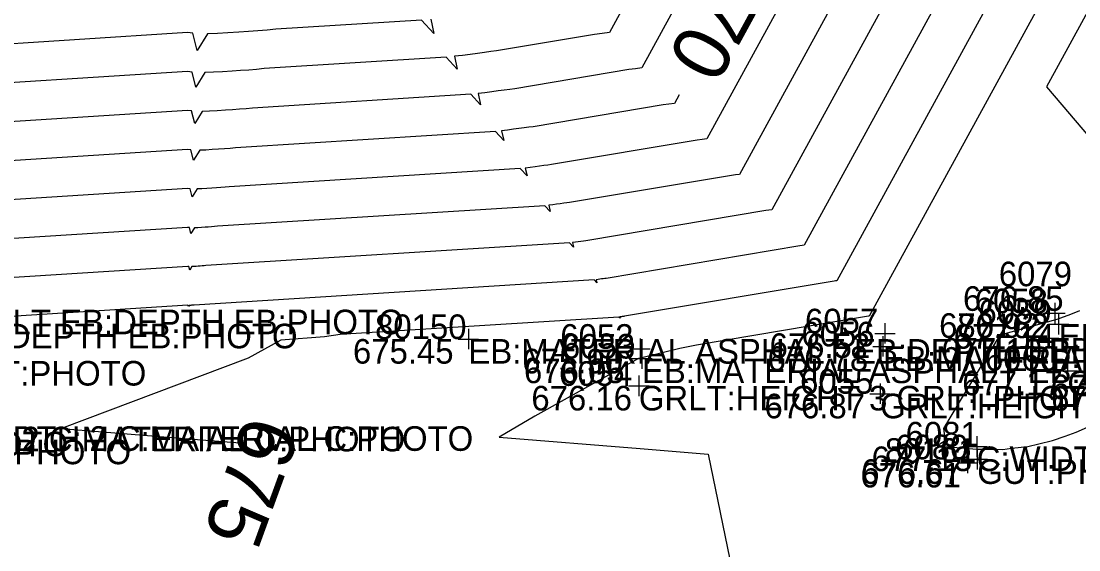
# Model space of a CAD drawing. Extents: x 2129350 to 2137777, y 657588 to 659885.
# Drawn here: x 2132382.5 to 2132434.1, y 658320.9 to 658346.7 of the extents above; entities that cross this region are included whole.
import ezdxf

# ---------------------------------------------------------------- set-up
doc = ezdxf.new("R2010")
doc.units = 0
for name, color, linetype in [('DT_X_Contour_Major', 7, 'Continuous'), ('DT_X_Contour_Minor', 7, 'Continuous'), ('SV_X_Shot_Marker', 7, 'Continuous'), ('SV_X_Text_Comment', 7, 'Continuous'), ('SV_X_Text_Elevation', 7, 'Continuous'), ('SV_X_Text_Name', 7, 'Continuous')]:
    doc.layers.add(name, color=color, linetype=linetype)

msp = doc.modelspace()

# ---------------------------------------------------------------- linework, layer by layer
at = {"layer": 'DT_X_Contour_Major'}
for points in [[(2132438.704, 658364.131), (2132422.258, 658334.051), (2132422.197, 658334.044), (2132422.131, 658334.035), (2132411.896, 658332.315), (2132411.866, 658332.311), (2132411.832, 658332.306), (2132411.795, 658332.301), (2132411.756, 658332.296), (2132411.714, 658332.291), (2132411.672, 658332.285), (2132411.687, 658332.217), (2132411.629, 658332.281), (2132398.021, 658331.425), (2132397.256, 658331.319), (2132395.138, 658331.144), (2132393.541, 658330.271), (2132384.432, 658326.835), (2132390.44, 658326.358), (2132393.148, 658326.137)], [(2132414.566, 658343.126), (2132414.334, 658342.703), (2132414.07, 658342.67), (2132413.782, 658342.632), (2132407.444, 658341.567), (2132407.235, 658341.54), (2132407.003, 658341.509), (2132406.75, 658341.474), (2132406.48, 658341.438), (2132406.197, 658341.402), (2132405.906, 658341.367), (2132406.011, 658340.898), (2132405.611, 658341.335), (2132393.183, 658340.553), (2132392.928, 658340.528), (2132392.658, 658340.506), (2132392.379, 658340.486), (2132392.095, 658340.467), (2132391.775, 658340.446), (2132391.466, 658340.429), (2132391.174, 658340.421), (2132390.869, 658339.929), (2132390.735, 658340.439), (2132390.581, 658340.455), (2132372.724, 658339.317)]]:
    msp.add_lwpolyline(points, dxfattribs=at)
at = {"layer": 'DT_X_Contour_Minor'}
for points in [[(2132449.13, 658373.117), (2132447.752, 658372.946), (2132447.382, 658370.303), (2132443.328, 658367.222), (2132443.102, 658367.219), (2132442.563, 658365.426), (2132441.82, 658364.725), (2132441.487, 658364.592), (2132423.842, 658332.321), (2132423.822, 658332.319), (2132423.801, 658332.316), (2132415.408, 658330.905), (2132414.593, 658330.75), (2132412.744, 658330.284), (2132412.603, 658330.265), (2132412.583, 658330.263), (2132411.814, 658329.842), (2132407.528, 658327.444), (2132405.792, 658326.418), (2132412.663, 658325.862), (2132415.98, 658325.586), (2132417.161, 658319.897)], [(2132444.269, 658365.053), (2132432.493, 658343.514), (2132437.16, 658338.026)], [(2132435.922, 658363.671), (2132420.673, 658335.782), (2132420.571, 658335.769), (2132420.461, 658335.755), (2132411.006, 658334.165), (2132410.94, 658334.157), (2132410.866, 658334.147), (2132410.786, 658334.136), (2132410.7, 658334.124), (2132410.611, 658334.113), (2132410.519, 658334.102), (2132410.552, 658333.953), (2132410.425, 658334.092), (2132390.912, 658332.864), (2132390.88, 658332.861), (2132390.847, 658332.858), (2132390.812, 658332.856), (2132390.777, 658332.854), (2132390.737, 658332.851), (2132390.699, 658332.849), (2132390.663, 658332.848), (2132390.625, 658332.787), (2132390.608, 658332.85), (2132390.589, 658332.852), (2132380.912, 658332.235)], [(2132433.139, 658363.21), (2132419.088, 658337.512), (2132418.946, 658337.494), (2132418.791, 658337.474), (2132410.115, 658336.015), (2132410.014, 658336.002), (2132409.9, 658335.987), (2132409.777, 658335.97), (2132409.645, 658335.953), (2132409.507, 658335.935), (2132409.365, 658335.918), (2132409.417, 658335.689), (2132409.221, 658335.902), (2132391.479, 658334.787), (2132391.392, 658334.778), (2132391.3, 658334.77), (2132391.204, 658334.764), (2132391.106, 658334.757), (2132390.997, 658334.75), (2132390.891, 658334.744), (2132390.791, 658334.741), (2132390.686, 658334.572), (2132390.64, 658334.747), (2132390.587, 658334.753), (2132365.909, 658333.18)], [(2132430.356, 658362.749), (2132417.504, 658339.242), (2132417.32, 658339.22), (2132417.121, 658339.193), (2132409.225, 658337.866), (2132409.088, 658337.848), (2132408.934, 658337.828), (2132408.768, 658337.805), (2132408.59, 658337.781), (2132408.404, 658337.757), (2132408.212, 658337.734), (2132408.282, 658337.425), (2132408.018, 658337.713), (2132392.047, 658336.709), (2132391.904, 658336.695), (2132391.752, 658336.682), (2132391.595, 658336.671), (2132391.436, 658336.66), (2132391.256, 658336.648), (2132391.082, 658336.639), (2132390.918, 658336.635), (2132390.747, 658336.358), (2132390.672, 658336.644), (2132390.585, 658336.654), (2132368.181, 658335.226)], [(2132427.574, 658362.288), (2132415.919, 658340.972), (2132415.695, 658340.945), (2132415.451, 658340.913), (2132408.334, 658339.716), (2132408.161, 658339.694), (2132407.969, 658339.668), (2132407.759, 658339.64), (2132407.535, 658339.61), (2132407.3, 658339.58), (2132407.059, 658339.551), (2132407.146, 658339.161), (2132406.814, 658339.524), (2132392.615, 658338.631), (2132392.416, 658338.612), (2132392.205, 658338.594), (2132391.987, 658338.579), (2132391.766, 658338.564), (2132391.515, 658338.547), (2132391.274, 658338.534), (2132391.046, 658338.528), (2132390.808, 658338.144), (2132390.704, 658338.542), (2132390.583, 658338.555), (2132370.452, 658337.271)], [(2132422.009, 658361.367), (2132412.75, 658344.433), (2132412.444, 658344.396), (2132412.112, 658344.351), (2132406.553, 658343.417), (2132406.309, 658343.386), (2132406.037, 658343.349), (2132405.74, 658343.309), (2132405.424, 658343.267), (2132405.094, 658343.224), (2132404.753, 658343.183), (2132404.876, 658342.634), (2132404.407, 658343.146), (2132393.751, 658342.476), (2132393.44, 658342.445), (2132393.111, 658342.418), (2132392.77, 658342.394), (2132392.425, 658342.371), (2132392.034, 658342.345), (2132391.657, 658342.324), (2132391.302, 658342.315), (2132390.93, 658341.715), (2132390.767, 658342.336), (2132390.579, 658342.356), (2132374.995, 658341.363)], [(2132419.226, 658360.906), (2132411.165, 658346.163), (2132410.819, 658346.121), (2132410.442, 658346.071), (2132405.663, 658345.267), (2132405.383, 658345.232), (2132405.071, 658345.19), (2132404.731, 658345.144), (2132404.369, 658345.095), (2132403.99, 658345.047), (2132403.599, 658345), (2132403.741, 658344.37), (2132403.203, 658344.957), (2132394.318, 658344.398), (2132393.952, 658344.362), (2132393.564, 658344.33), (2132393.162, 658344.302), (2132392.754, 658344.274), (2132392.294, 658344.244), (2132391.849, 658344.219), (2132391.43, 658344.208), (2132390.991, 658343.5), (2132390.799, 658344.233), (2132390.577, 658344.257), (2132377.267, 658343.409)], [(2132402.446, 658346.816), (2132402.606, 658346.106), (2132402, 658346.768), (2132394.886, 658346.32), (2132394.464, 658346.279), (2132394.017, 658346.242), (2132393.553, 658346.209), (2132393.084, 658346.177), (2132392.553, 658346.142), (2132392.041, 658346.115), (2132391.557, 658346.102), (2132391.052, 658345.286), (2132390.831, 658346.13), (2132390.575, 658346.158), (2132379.538, 658345.454)], [(2132434.094, 658332.58), (2132433.662, 658332.396), (2132433.003, 658332.166), (2132430.281, 658331.407), (2132430.238, 658331.396), (2132430.217, 658331.391), (2132428.322, 658328.291), (2132427.468, 658326.846), (2132427.553, 658326.238), (2132427.152, 658326.001), (2132427.722, 658325.955), (2132429.089, 658325.841), (2132429.371, 658325.838), (2132430.356, 658325.823), (2132430.785, 658325.876), (2132431.585, 658325.968), (2132432.123, 658326.101), (2132432.779, 658326.255), (2132433.401, 658326.476), (2132433.941, 658326.662), (2132434.63, 658326.969)]]:
    msp.add_lwpolyline(points, dxfattribs=at)
at = {"layer": 'SV_X_Shot_Marker'}
for p, q in [((2132432.902, 658332.965), (2132432.902, 658331.965)), ((2132432.402, 658332.465), (2132433.402, 658332.465)), ((2132432.902, 658332.465), (2132432.902, 658332.465)), ((2132433.084, 658332.434), (2132433.084, 658331.434)), ((2132424.61, 658331.985), (2132424.61, 658330.985)), ((2132432.584, 658331.934), (2132433.584, 658331.934)), ((2132433.084, 658331.934), (2132433.084, 658331.934)), ((2132404.284, 658331.707), (2132404.284, 658330.707)), ((2132424.11, 658331.485), (2132425.11, 658331.485)), ((2132424.513, 658331.348), (2132424.513, 658330.348)), ((2132424.61, 658331.485), (2132424.61, 658331.485)), ((2132432.601, 658331.752), (2132432.601, 658330.752)), ((2132403.784, 658331.207), (2132404.784, 658331.207)), ((2132404.284, 658331.207), (2132404.284, 658331.207)), ((2132412.66, 658331.232), (2132412.66, 658330.232)), ((2132412.751, 658330.755), (2132412.751, 658329.755)), ((2132424.013, 658330.848), (2132425.013, 658330.848)), ((2132424.513, 658330.848), (2132424.513, 658330.848)), ((2132432.101, 658331.252), (2132433.101, 658331.252)), ((2132432.601, 658331.252), (2132432.601, 658331.252)), ((2132412.16, 658330.732), (2132413.16, 658330.732)), ((2132412.251, 658330.255), (2132413.251, 658330.255)), ((2132412.66, 658330.732), (2132412.66, 658330.732)), ((2132412.751, 658330.255), (2132412.751, 658330.255)), ((2132433.509, 658330.162), (2132433.509, 658329.162)), ((2132412.6, 658329.422), (2132412.6, 658328.422)), ((2132433.009, 658329.662), (2132434.009, 658329.662)), ((2132433.509, 658329.662), (2132433.509, 658329.662)), ((2132412.1, 658328.922), (2132413.1, 658328.922)), ((2132412.6, 658328.922), (2132412.6, 658328.922)), ((2132424.37, 658329.039), (2132424.37, 658328.039)), ((2132423.87, 658328.539), (2132424.87, 658328.539)), ((2132424.37, 658328.539), (2132424.37, 658328.539)), ((2132429.086, 658326.464), (2132429.086, 658325.464)), ((2132428.586, 658325.964), (2132429.586, 658325.964)), ((2132428.642, 658325.667), (2132428.642, 658324.667)), ((2132429.086, 658325.964), (2132429.086, 658325.964)), ((2132429.112, 658325.838), (2132429.112, 658324.838)), ((2132428.142, 658325.167), (2132429.142, 658325.167)), ((2132428.612, 658325.338), (2132429.612, 658325.338)), ((2132428.642, 658325.167), (2132428.642, 658325.167)), ((2132429.112, 658325.338), (2132429.112, 658325.338))]:
    msp.add_line(p, q, dxfattribs=at)

# ---------------------------------------------------------------- texts
at = {"layer": 'DT_X_Contour_Major'}
for s, rotation, p in [('670', 241.332, (2132416.939, 658350.384)), ('675', 250.0026, (2132393.471, 658327.614))]:
    msp.add_text(s, height=2.8, rotation=rotation, dxfattribs=at).set_placement(p)
at = {"layer": 'SV_X_Text_Comment'}
for s, p in [('EB:MATERIAL ASPHALT EB:DEPTH EB:PHOTO', (2132365.546, 658331.439)), ('EB:MATERIAL ASPHALT EB:DEPTH EB:PHOTO', (2132360.368, 658330.755)), ('EB:MATERIAL ASPHALT EB:DEPTH EB:PHOTO', (2132433.084, 658330.734)), ('EB:MATERIAL ASPHALT EB:DEPTH EB:PHOTO', (2132432.601, 658330.052)), ('EB:MATERIAL ASPHALT EB:DEPTH EB:PHOTO', (2132404.284, 658330.007)), ('EB:MATERIAL ASPHALT EB:DEPTH EB:PHOTO', (2132424.513, 658329.648)), ('EB:MATERIAL ASPHALT EB:DEPTH EB:PHOTO', (2132412.751, 658329.055)), ('GRLT:HEIGHT 3 GRLT:PHOTO', (2132365.567, 658328.937)), ('GRLT:HEIGHT 3 GRLT:PHOTO', (2132433.509, 658328.462)), ('GRLT:HEIGHT 3 GRLT:PHOTO', (2132412.6, 658327.722)), ('GRLT:HEIGHT 3 GRLT:PHOTO', (2132424.37, 658327.339)), ('C:WIDTH 2 C:MATERIAL C:PHOTO', (2132375.166, 658325.726)), ('GUT:PHOTO', (2132375.216, 658325.487)), ('C:WIDTH 2 C:MATERIAL C:PHOTO', (2132378.487, 658325.752)), ('GUT:PHOTO', (2132378.289, 658325.099)), ('C:WIDTH C:MATERIAL C:PHOTO', (2132429.086, 658324.764)), ('GUT:PHOTO', (2132429.112, 658324.138))]:
    msp.add_text(s, height=1.2, dxfattribs=at).set_placement(p)
at = {"layer": 'SV_X_Text_Elevation'}
for s, p in [('676.85', (2132428.416, 658332.582)), ('676.92', (2132427.252, 658331.265)), ('677.14', (2132427.964, 658330.734)), ('676.52', (2132418.979, 658330.285)), ('677.10', (2132427.367, 658330.052)), ('675.45', (2132398.653, 658330.007)), ('675.90', (2132406.915, 658329.532)), ('676.78', (2132418.882, 658329.648)), ('676.05', (2132406.997, 658329.055)), ('677.17', (2132428.379, 658328.462)), ('677.42', (2132432.714, 658328.275)), ('676.16', (2132407.357, 658327.722)), ('676.95', (2132432.715, 658327.702)), ('676.87', (2132418.729, 658327.339)), ('677.13', (2132423.956, 658324.764)), ('676.61', (2132423.416, 658323.967)), ('676.67', (2132423.453, 658324.138))]:
    msp.add_text(s, height=1.2, dxfattribs=at).set_placement(p)
at = {"layer": 'SV_X_Text_Name'}
for s, p in [('6079', (2132430.164, 658333.782)), ('6058', (2132428.99, 658332.465)), ('6059', (2132429.172, 658331.934)), ('80150', (2132399.731, 658331.207)), ('6057', (2132420.708, 658331.485)), ('80162', (2132428.142, 658331.252)), ('6052', (2132408.767, 658330.732)), ('6056', (2132420.535, 658330.848)), ('6053', (2132408.849, 658330.255)), ('6060', (2132429.484, 658329.662)), ('6054', (2132408.707, 658328.922)), ('6055', (2132420.468, 658328.539)), ('6081', (2132425.618, 658325.964)), ('80161', (2132424.607, 658325.167)), ('6080', (2132425.106, 658325.338))]:
    msp.add_text(s, height=1.2, dxfattribs=at).set_placement(p)

doc.saveas('drawing.dxf')
